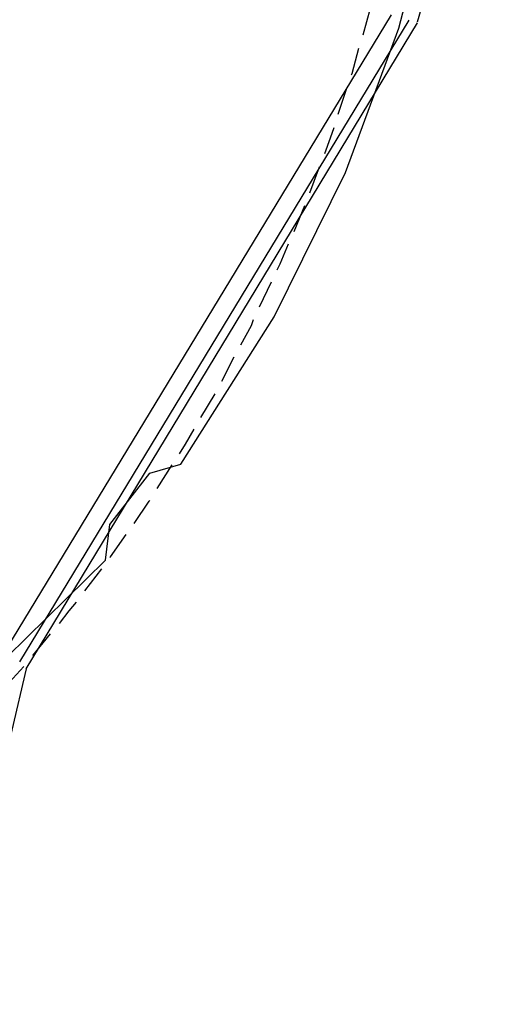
# Model space of a CAD drawing. Header units: feet. Extents: x -79 to 198, y -22 to 181.
# Tile 543 of 656: x 137 to 146, y 80 to 98. Entities that reach past the tile are written whole.
import ezdxf

# ---------------------------------------------------------------- set-up
doc = ezdxf.new("R2010")
doc.units = ezdxf.units.FT
doc.layers.add('A-AREA-COMUN', color=252, linetype='CONTINUOUS')
doc.layers.add('A-LINEA', color=7, linetype='CONTINUOUS')

msp = doc.modelspace()

# ---------------------------------------------------------------- linework, layer by layer
at = {"layer": 'A-AREA-COMUN'}
msp.add_lwpolyline([(131.04, 55.4844), (129.568, 60.4089), (128.928, 64.7644), (128.96, 68.8889), (129.6, 73.0844), (131.12, 77.5289), (132.928, 81.0133), (136.4, 85.7244), (138.88, 88.16), (138.96, 88.8), (139.68, 89.7244), (140.24, 89.8844), (141.92, 92.5333), (143.2, 95.1289), (144.16, 97.7244), (145.952, 104.5689)], dxfattribs=at)
at = {"layer": 'A-LINEA'}
for p, q in [((137.106, 86.5685), (144.0266, 97.9674)), ((137.106, 86.5685), (144.0266, 97.9674)), ((137.106, 86.5685), (144.0266, 97.9674)), ((137.106, 86.5685), (144.0266, 97.9674)), ((137.106, 86.5685), (144.0266, 97.9674)), ((137.106, 86.5685), (144.0266, 97.9674)), ((143.52, 97.6044), (143.6533, 98.0844)), ((137.3394, 86.3305), (144.3454, 97.8702)), ((137.3394, 86.3305), (144.3454, 97.8702)), ((137.3394, 86.3305), (144.3454, 97.8702)), ((137.3394, 86.3305), (144.3454, 97.8702)), ((137.3394, 86.3305), (144.3454, 97.8702)), ((137.3394, 86.3305), (144.3454, 97.8702)), ((137.4514, 86.2068), (144.4985, 97.8196)), ((137.4514, 86.2068), (144.4985, 97.8196)), ((137.4514, 86.2068), (144.4985, 97.8196)), ((137.4514, 86.2068), (144.4985, 97.8196)), ((143.0667, 96.1778), (143.2267, 96.6444)), ((142.56, 94.7644), (142.7333, 95.2311)), ((142.28, 94.0711), (142.4667, 94.5378)), ((141.6533, 92.7111), (141.8667, 93.1644)), ((140.9733, 91.3778), (141.2, 91.8178)), ((140.6, 90.7244), (140.8533, 91.1511)), ((139.8133, 89.4444), (140.08, 89.8711)), ((138.5067, 87.6044), (138.8133, 88.0044)), ((137.5733, 86.4444), (137.8933, 86.8311)), ((137.08, 85.8844), (137.4133, 86.2444)), ((137.4552, 86.2021), (130.7014, 57.6475)), ((137.4552, 86.2021), (130.7014, 57.6475)), ((137.4552, 86.2021), (130.7014, 57.6475)), ((137.4552, 86.2021), (130.7014, 57.6475))]:
    msp.add_line(p, q, dxfattribs=at)
for points in [[(145.12, 99.9911), (144.4933, 97.8311)], [(145.12, 99.9911), (144.4933, 97.8311)], [(145.12, 99.9911), (144.4933, 97.8311)], [(145.12, 99.9911), (144.4933, 97.8311)], [(143.3067, 96.8844), (143.32, 96.9111), (143.44, 97.3644)], [(142.8267, 95.4711), (142.9333, 95.7511), (143, 95.9378)], [(141.9733, 93.3778), (142.0267, 93.4844), (142.1733, 93.8444)], [(141.32, 92.0311), (141.5067, 92.3778), (141.5467, 92.4844)], [(140.2133, 90.0711), (140.32, 90.2444), (140.48, 90.5111)], [(139.4, 88.8178), (139.6667, 89.2178), (139.68, 89.2311)], [(138.96, 88.2044), (138.9733, 88.2178), (139.2533, 88.6178)], [(138.0533, 87.0178), (138.2267, 87.2444), (138.36, 87.4044)]]:
    msp.add_lwpolyline(points, dxfattribs=at)

doc.saveas('drawing.dxf')
